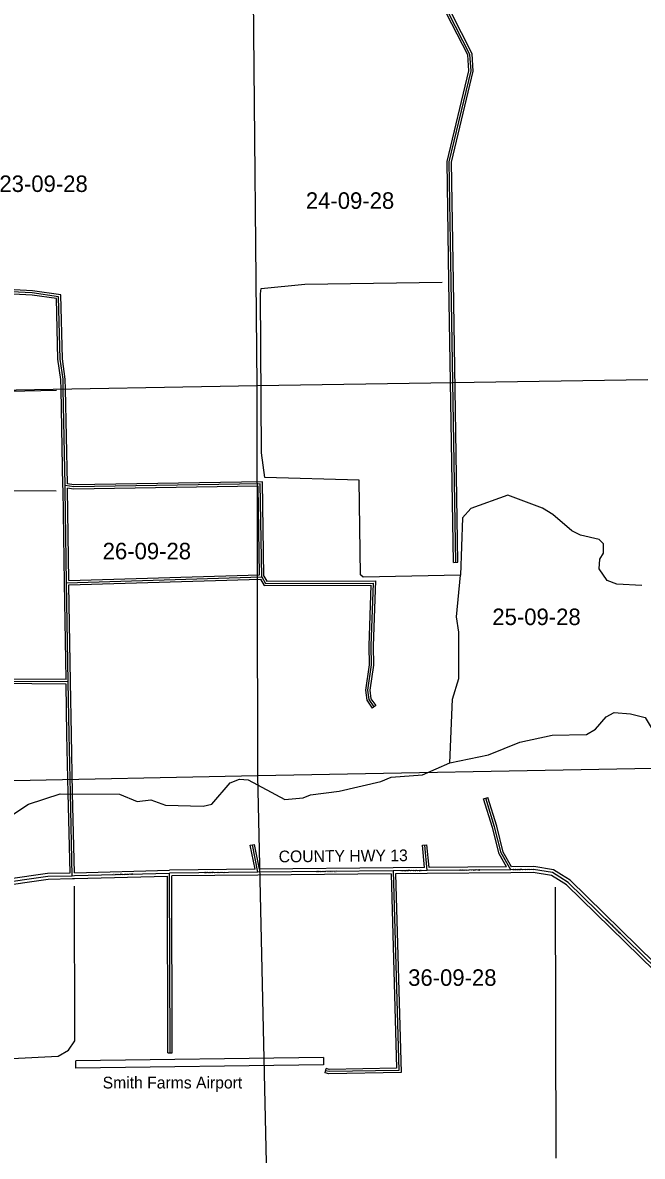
# Model space of a CAD drawing. Extents: x 418523 to 616617, y 1878279 to 2196743.
# Drawn here: x 512924 to 521369, y 1939363 to 1954823 of the extents above; entities that cross this region are included whole.
import ezdxf

# ---------------------------------------------------------------- set-up
doc = ezdxf.new("R2010")
doc.units = 0
for name, color, linetype in [('Level 1', 7, 'Continuous'), ('Level 2', 7, 'Continuous'), ('Level 22', 7, 'Continuous'), ('Level 23', 7, 'Continuous'), ('Level 28', 7, 'Continuous'), ('Level 31', 7, 'Continuous'), ('Level 32', 7, 'Continuous'), ('Level 34', 7, 'Continuous'), ('Level 39', 7, 'Continuous'), ('Level 5', 7, 'Continuous'), ('Level 52', 7, 'Continuous')]:
    doc.layers.add(name, color=color, linetype=linetype)

msp = doc.modelspace()

# ---------------------------------------------------------------- linework, layer by layer
at = {"layer": 'Level 1'}
for p, q in [((516120.644, 1949874.042), (516071, 1955288.293)), ((516120.644, 1949874.042), (521445.232, 1949957.34)), ((510823.941, 1949780.482), (516120.644, 1949874.042)), ((516131.231, 1944552.214), (516120.644, 1949874.042)), ((516131.231, 1944552.214), (510936.339, 1944443.711)), ((521513.968, 1944652.99), (516131.231, 1944552.214)), ((516246.208, 1939273.459), (516131.231, 1944552.214))]:
    msp.add_line(p, q, dxfattribs=at)
at = {"layer": 'Level 22'}
for p, q in [((513599.846, 1943189.83), (513630.02, 1943190.804)), ((513630.02, 1943190.804), (514925.553, 1943226.546)), ((516130.48, 1943237.948), (514925.553, 1943226.546)), ((517973.122, 1943255.722), (516130.48, 1943237.948)), ((518436.481, 1943260.17), (517973.122, 1943255.722)), ((519575.982, 1943271.202), (518436.481, 1943260.17))]:
    msp.add_line(p, q, dxfattribs=at)
for points in [[(509539.371, 1943046.844), (509997.352, 1942894.835), (510239.214, 1942860.783), (511114.517, 1942874.056), (513266.364, 1943182.756), (513599.846, 1943189.83)], [(520246.006, 1943168.721), (520143.98, 1943232.01), (519885.948, 1943274.419), (519575.982, 1943271.202)], [(521564.781, 1941917.638), (520360.39, 1943097.751), (520246.006, 1943168.721)]]:
    msp.add_lwpolyline(points, dxfattribs=at)
at = {"layer": 'Level 23'}
for p, q in [((518402.74, 1943299.848), (517972.738, 1943295.721)), ((519519.365, 1943310.656), (518462.938, 1943300.428)), ((513600.695, 1943149.837), (513631.312, 1943150.823)), ((513628.949, 1943230.79), (514924.812, 1943266.54)), ((513631.125, 1943150.818), (514895.677, 1943185.704)), ((516091.866, 1943277.584), (514924.813, 1943266.54)), ((516130.859, 1943197.949), (514955.675, 1943186.827)), ((517944.275, 1943215.441), (516130.866, 1943197.949)), ((517972.736, 1943295.721), (516152.962, 1943278.166)), ((518436.866, 1943220.171), (518004.285, 1943216.018)), ((519576.37, 1943231.203), (518436.87, 1943220.171))]:
    msp.add_line(p, q, dxfattribs=at)
for points in [[(520267.091, 1943202.712), (520158.311, 1943270.191), (519889.006, 1943314.454), (519587.832, 1943311.328)], [(509526.77, 1943008.88), (509988.19, 1942855.73), (510236.714, 1942820.74), (511117.674, 1942834.098), (513269.64, 1943142.816), (513600.695, 1943149.837)], [(509569.501, 1943078.989), (510006.515, 1942933.94), (510241.715, 1942900.826), (511111.36, 1942914.013), (513263.087, 1943222.696), (513568.969, 1943229.184)], [(520224.92, 1943134.729), (520129.649, 1943193.828), (519882.89, 1943234.384), (519576.397, 1943231.204)], [(521534.698, 1942003.118), (520385.231, 1943129.412), (520267.095, 1943202.711)], [(521534.852, 1941890.961), (520335.548, 1943066.088), (520224.917, 1943134.731)]]:
    msp.add_lwpolyline(points, dxfattribs=at)
at = {"layer": 'Level 31'}
for p, q in [((518826.233, 1947463.296), (518764.602, 1951290.639)), ((513503.234, 1948509.036), (513477.834, 1949822.662)), ((513503.992, 1948458.849), (513503.234, 1948509.036)), ((513523.192, 1947183.432), (513503.992, 1948458.849)), ((516182.917, 1947264.871), (516162.643, 1948532.288)), ((513523.192, 1947183.432), (516182.917, 1947264.871)), ((513545.596, 1945833.091), (513523.192, 1947183.432)), ((513545.596, 1945833.091), (512341.149, 1945842.136)), ((513599.846, 1943189.83), (513574.974, 1944313.986)), ((516130.48, 1943237.948), (516055.044, 1943611.346)), ((518436.481, 1943260.17), (518404.753, 1943608.306)), ((514933.005, 1940775.481), (514925.553, 1943226.546))]:
    msp.add_line(p, q, dxfattribs=at)
for points in [[(518764.602, 1951290.639), (518738.307, 1952924.281), (519034.698, 1954165.062), (519019.027, 1954390.224), (518729.382, 1954958.245), (518696.576, 1955100.193), (518705.71, 1959760.06), (518739.973, 1960010.128), (519008.535, 1960525.883)], [(513477.834, 1949822.662), (513475.188, 1949959.407), (513434.66, 1950234.852), (513412.868, 1951085.166), (513054.599, 1951136.378), (512204.487, 1951181.512), (512162.706, 1951214.768), (512112.334, 1953274.356), (512079.954, 1954006.162)], [(516162.643, 1948532.288), (513619.701, 1948491.857), (513503.234, 1948509.036)], [(516182.917, 1947264.871), (516231.797, 1947175.589), (517699.815, 1947181.316), (517669.928, 1946325.382), (517675.934, 1946064.256), (517625.11, 1945721.883), (517641.455, 1945592.725), (517710.622, 1945492.096)], [(513574.974, 1944313.986), (513557.115, 1945115.916), (513545.596, 1945833.091)], [(519575.982, 1943271.202), (519446.629, 1943501.149), (519356.804, 1943856.772), (519235.028, 1944245.245)], [(517973.122, 1943255.722), (518051.863, 1940535.29), (517099.32, 1940518.506), (517052.679, 1940530.682)]]:
    msp.add_lwpolyline(points, dxfattribs=at)
at = {"layer": 'Level 32'}
for p, q in [((518796.236, 1947462.813), (518734.605, 1951290.156)), ((518856.23, 1947463.778), (518794.6, 1951291.121)), ((513473.239, 1948508.456), (513447.839, 1949822.081)), ((513532.739, 1948535.01), (513507.83, 1949823.241)), ((516212.796, 1947272.769), (516192.161, 1948562.761)), ((513473.995, 1948458.396), (513473.237, 1948508.583)), ((513493.195, 1947182.98), (513473.995, 1948458.396)), ((513533.99, 1948459.301), (513533.765, 1948474.207)), ((513552.731, 1947214.351), (513533.99, 1948459.301)), ((516152.449, 1947293.951), (516133.127, 1948501.813)), ((518796.236, 1947462.813), (518856.23, 1947463.778)), ((513515.09, 1945863.321), (513493.195, 1947182.934)), ((513552.731, 1947214.351), (516152.449, 1947293.951)), ((513553.68, 1947154.349), (516165.441, 1947234.32)), ((513575.594, 1945833.587), (513553.68, 1947154.35)), ((513516.071, 1945803.31), (512340.924, 1945812.136)), ((513515.09, 1945863.32), (512341.374, 1945872.136)), ((517735.345, 1945509.089), (517685.898, 1945475.102)), ((513568.969, 1943229.184), (513544.981, 1944313.321)), ((513628.949, 1943230.79), (513604.968, 1944314.648)), ((519206.401, 1944236.271), (519263.655, 1944254.219)), ((516025.638, 1943605.405), (516084.451, 1943617.286)), ((516152.962, 1943278.166), (516084.451, 1943617.286)), ((518374.876, 1943605.583), (518434.63, 1943611.028)), ((518462.938, 1943300.428), (518434.63, 1943611.028)), ((516091.865, 1943277.584), (516025.638, 1943605.405)), ((518402.74, 1943299.848), (518374.876, 1943605.583)), ((514903.005, 1940775.39), (514895.677, 1943185.704)), ((514963.005, 1940775.571), (514955.675, 1943186.826)), ((514903.005, 1940775.39), (514963.005, 1940775.571)), ((517045.1, 1940501.655), (517060.256, 1940559.71))]:
    msp.add_line(p, q, dxfattribs=at)
for points in [[(518734.605, 1951290.156), (518708.25, 1952927.576), (519004.45, 1954167.563), (518989.523, 1954382.042), (518700.982, 1954947.899), (518666.57, 1955096.801), (518675.713, 1959762.136), (518710.957, 1960019.363), (518952.442, 1960483.115)], [(518794.599, 1951291.122), (518768.365, 1952920.986), (519064.945, 1954162.561), (519048.531, 1954398.405), (518757.783, 1954968.591), (518726.584, 1955103.586), (518735.706, 1959757.985), (518768.989, 1960000.893), (519021.604, 1960486.018)], [(513447.839, 1949822.081), (513445.23, 1949956.924), (513404.715, 1950232.276), (513383.527, 1951059.054), (513051.675, 1951106.491), (512193.312, 1951152.062), (512133.058, 1951200.025), (512082.35, 1953273.326), (512049.982, 1954004.836)], [(513507.829, 1949823.242), (513505.146, 1949961.891), (513464.605, 1950237.43), (513442.209, 1951111.278), (513057.523, 1951166.266), (512215.662, 1951210.962), (512192.355, 1951229.512), (512142.319, 1953275.386), (512109.925, 1954007.488)], [(516192.161, 1948562.761), (513621.665, 1948521.893), (513532.738, 1948535.01)], [(516133.126, 1948501.814), (513617.739, 1948461.821), (513533.765, 1948474.207)], [(516165.441, 1947234.32), (516214.058, 1947145.519), (517668.745, 1947151.193), (517639.915, 1946325.561), (517645.882, 1946066.127), (517594.829, 1945722.208), (517612.606, 1945581.733), (517685.898, 1945475.102)], [(516212.796, 1947272.769), (516249.537, 1947205.66), (517730.886, 1947211.437), (517699.94, 1946325.204), (517705.985, 1946062.385), (517655.391, 1945721.557), (517670.304, 1945603.716), (517735.345, 1945509.089)], [(513544.981, 1944313.317), (513527.119, 1945115.341), (513516.071, 1945803.31)], [(513604.967, 1944314.653), (513587.11, 1945116.491), (513575.593, 1945833.571)], [(519519.366, 1943310.656), (519418.52, 1943489.925), (519327.924, 1943848.606), (519206.401, 1944236.271)], [(519587.832, 1943311.328), (519474.736, 1943512.372), (519385.683, 1943864.939), (519263.655, 1944254.219)], [(518004.285, 1943216.017), (518082.729, 1940505.828), (517095.729, 1940488.437), (517045.1, 1940501.655)], [(517944.276, 1943215.441), (518020.997, 1940564.751), (517102.911, 1940548.574), (517060.256, 1940559.71)]]:
    msp.add_lwpolyline(points, dxfattribs=at)
at = {"layer": 'Level 39'}
for p, q in [((517024.869, 1940708.406), (513648.274, 1940664.383)), ((517024.869, 1940708.406), (517026.173, 1940608.412)), ((513649.578, 1940564.39), (513648.274, 1940664.383)), ((517026.173, 1940608.412), (513649.578, 1940564.39))]:
    msp.add_line(p, q, dxfattribs=at)
at = {"layer": 'Level 5'}
msp.add_line((520197.493, 1939339.41), (520184.299, 1943032.476), dxfattribs=at)
for points in [[(516225.753, 1948622.244), (516176.805, 1948955.861), (516167.087, 1951123.381), (516175.656, 1951198.373)], [(516175.656, 1951198.373), (516767.729, 1951254.832), (518643.51, 1951282.167)], [(513386.838, 1949806.794), (511010.815, 1949756.081), (509560.292, 1949769.062)], [(507579.845, 1948291.532), (507955.341, 1948398.73), (508422.211, 1948413.896), (508572.553, 1948505.11), (508681.482, 1948679.816), (508739.973, 1948721.327), (508889.926, 1948687.498), (509073.032, 1948595.209), (509448.688, 1948752.387), (509940.857, 1948859.196), (510183.1, 1949008.463), (510741.573, 1948989.99), (510891.497, 1948947.821), (511424.075, 1948646.011), (511923.609, 1948444.333), (513382.462, 1948439.662)], [(518889.135, 1947288.238), (517563.556, 1947259.14), (517530.315, 1947292.58), (517509.452, 1948584.78), (516225.753, 1948622.244)], [(521364.604, 1947146.877), (521022.845, 1947164.663), (520889.632, 1947215.102), (520781.776, 1947373.855), (520790.545, 1947507.208), (520840.824, 1947590.401), (520841.212, 1947715.453), (520783.05, 1947774.004), (520524.823, 1947833.172), (520408.28, 1947891.921), (520150.6, 1948117.814), (520009.145, 1948201.634), (519534.531, 1948378.201), (519033.763, 1948196.441), (518916.663, 1948071.756), (518889.135, 1947288.238)], [(518747.557, 1944729.396), (518783.683, 1945596.277), (518867.96, 1945879.425), (518869.979, 1946512.99), (518837.295, 1946721.524), (518889.135, 1947288.238)], [(518747.557, 1944729.396), (519273.077, 1944836.076), (519698.784, 1945009.796), (520140.941, 1945108.393), (520607.812, 1945115.23), (520733.084, 1945189.863), (520875.354, 1945356.129), (520983.885, 1945414.121), (521208.94, 1945396.734), (521408.845, 1945346.096), (521491.79, 1945212.454), (521658.315, 1945153.545), (522158.307, 1945093.59), (522491.396, 1944975.801), (522699.84, 1944991.815), (522875.233, 1945091.299), (523959.215, 1945171.166), (524092.986, 1945287.45), (524243.08, 1945303.632), (524368.58, 1945444.957), (524435.36, 1945478.109), (524651.946, 1945419.03), (524827.01, 1945418.472)], [(512317.4, 1943858.031), (512592.625, 1943898.836), (513001.96, 1944164.288), (513435.907, 1944304.606), (514244.535, 1944302.017), (514485.962, 1944201.198), (514669.425, 1944225.621), (514869.271, 1944149.972), (515386.093, 1944139.968), (515502.865, 1944164.581), (515753.895, 1944455.571), (515879.108, 1944505.203), (515995.78, 1944496.475), (516495.116, 1944228.105), (516745.271, 1944252.299), (516845.443, 1944293.681), (517237.41, 1944342.427), (517804.711, 1944473.978), (517946.623, 1944531.911), (518371.872, 1944563.877), (518747.557, 1944729.396)], [(510569.142, 1939403.676), (510561.856, 1939728.823), (510512.263, 1939862.366), (510479.668, 1940095.891), (510529.947, 1940179.083), (510947.512, 1940411.164), (511923.162, 1940499.728), (512106.357, 1940440.78), (512264.82, 1940465.302), (512565.514, 1940647.721), (512774.087, 1940697.084), (513407.78, 1940728.373), (513549.752, 1940811.307), (513633.511, 1940936.061), (513631.934, 1943045.19)]]:
    msp.add_lwpolyline(points, dxfattribs=at)

# ---------------------------------------------------------------- texts
at = {"layer": 'Level 2'}
for s, p in [('23-09-28', (512606.54, 1952513.898)), ('24-09-28', (516783.721, 1952284.347)), ('26-09-28', (514014.341, 1947504.638)), ('25-09-28', (519325.246, 1946607.675)), ('36-09-28', (518177.79, 1941688.048))]:
    msp.add_text(s, height=225, dxfattribs=at).set_placement(p)
at = {"layer": 'Level 28'}
msp.add_text('COUNTY HWY 13', height=160, rotation=0.5518861, dxfattribs=at).set_placement((516413.945, 1943371.411))
at = {"layer": 'Level 34'}
for rotation, p in [(1.5795444, (514148.73, 1943192.612)), (0.5414528, (515398.691, 1943218.524)), (0.5518861, (516922.477, 1943233.09)), (0.5492056, (518075.477, 1943244.206)), (0.5539889, (518876.91, 1943251.936)), (0.5937805, (519601.653, 1943258.971)), (315.5825528, (520861.376, 1942589.366))]:
    msp.add_text('COUNTY HWY 13', height=25, rotation=rotation, dxfattribs=at).set_placement(p)
at = {"layer": 'Level 52'}
msp.add_text('Smith Farms Airport', height=160, dxfattribs=at).set_placement((514014.294, 1940288.366))

doc.saveas('drawing.dxf')
